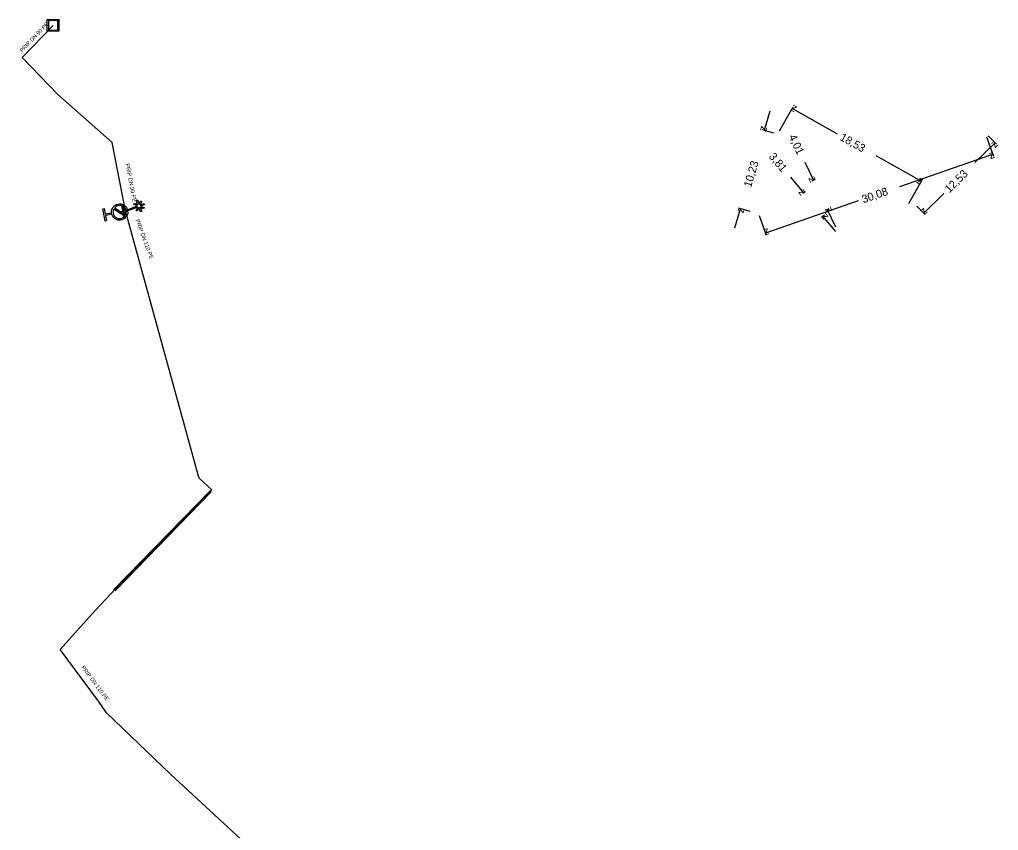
# Model space of a CAD drawing. Extents: x -643842 to -636370, y -1119190 to -1110210.
# Drawn here: x -641711.6 to -641589.3, y -1113993.3 to -1113892 of the extents above; entities that cross this region are included whole.
import ezdxf

# ---------------------------------------------------------------- set-up
doc = ezdxf.new("R2010")
doc.units = 0
for name, color, linetype in [('2', 7, 'Continuous'), ('22', 7, 'Continuous'), ('Default', 7, 'Continuous'), ('Level 10', 7, 'Continuous'), ('Level 16', 7, 'Continuous'), ('Level 18', 7, 'Continuous'), ('Level 23', 7, 'Continuous'), ('Level 29', 7, 'Continuous'), ('Level 30', 7, 'Continuous'), ('Level 33', 7, 'Continuous')]:
    doc.layers.add(name, color=color, linetype=linetype)

msp = doc.modelspace()

# ---------------------------------------------------------------- linework, layer by layer
at = {"layer": '2'}
msp.add_lwpolyline([(-641696.58, -1113915.14), (-641696.07, -1113914.95), (-641696.02, -1113915.09), (-641696.52, -1113915.28), (-641696.09, -1113915.48), (-641696.16, -1113915.62), (-641696.58, -1113915.42), (-641696.38, -1113915.96), (-641696.53, -1113916.02), (-641696.73, -1113915.47), (-641696.93, -1113915.9), (-641697.07, -1113915.84), (-641696.88, -1113915.41), (-641698.36, -1113915.97), (-641698.42, -1113915.82), (-641696.93, -1113915.27), (-641697.36, -1113915.07), (-641697.29, -1113914.93), (-641696.86, -1113915.12), (-641697.06, -1113914.58), (-641696.92, -1113914.52), (-641696.72, -1113915.06), (-641696.52, -1113914.64), (-641696.38, -1113914.7), (-641696.58, -1113915.14)], dxfattribs=at)
at = {"layer": 'Default'}
for points in [[(-641700.14, -1113916.12), (-641700.17, -1113915.76), (-641699.96, -1113915.46), (-641699.73, -1113915.12), (-641699.32, -1113915.05), (-641698.91, -1113914.97), (-641698.57, -1113915.21), (-641698.23, -1113915.44), (-641698.16, -1113915.85), (-641698.08, -1113916.25), (-641698.31, -1113916.6), (-641698.55, -1113916.94), (-641698.96, -1113917.01), (-641699.36, -1113917.09), (-641699.71, -1113916.86), (-641700.01, -1113916.65), (-641700.1, -1113916.3)], [(-641698.42, -1113916.41), (-641698.29, -1113916.17), (-641698.34, -1113915.88), (-641698.4, -1113915.55), (-641698.68, -1113915.36), (-641698.96, -1113915.17), (-641699.29, -1113915.23), (-641699.57, -1113915.29), (-641699.76, -1113915.5)], [(-641699.86, -1113915.65), (-641699.99, -1113915.89), (-641699.94, -1113916.18), (-641699.88, -1113916.51), (-641699.6, -1113916.7), (-641699.33, -1113916.89), (-641698.99, -1113916.83), (-641698.7, -1113916.78), (-641698.52, -1113916.56)]]:
    msp.add_open_spline(points, degree=3, dxfattribs=at)
at = {"layer": 'Level 10'}
for points in [[(-641616.66, -1113905.89), (-641614.97, -1113902.88)], [(-641609.4, -1113906.29), (-641615.09, -1113903.1)], [(-641617.87, -1113903.43), (-641618.58, -1113905.83)], [(-641617.38, -1113906.19), (-641618.82, -1113905.75)], [(-641590.77, -1113906.62), (-641589.93, -1113909.04)], [(-641590.58, -1113906.51), (-641589.55, -1113907.55)], [(-641592.23, -1113909.85), (-641589.72, -1113907.37)], [(-641604.62, -1113908.97), (-641598.93, -1113912.16)], [(-641601.63, -1113912.83), (-641590.01, -1113908.8)], [(-641613.49, -1113909.79), (-641612.42, -1113912.04)], [(-641615.27, -1113911.69), (-641613.67, -1113913.61)], [(-641612.57, -1113912.12), (-641612.19, -1113911.94)], [(-641600.49, -1113914.95), (-641598.8, -1113911.94)], [(-641613.73, -1113913.66), (-641613.47, -1113913.45)], [(-641596.13, -1113913.7), (-641598.64, -1113916.17)], [(-641606.81, -1113914.63), (-641618.43, -1113918.66)], [(-641599.5, -1113915.3), (-641598.46, -1113916.35)], [(-641622.24, -1113918.02), (-641621.52, -1113915.62)], [(-641620.32, -1113915.98), (-641621.76, -1113915.55)], [(-641619.19, -1113916.48), (-641618.35, -1113918.9)], [(-641611.29, -1113916.59), (-641611.03, -1113916.38)], [(-641609.63, -1113918.46), (-641611.23, -1113916.54)], [(-641610.85, -1113915.74), (-641610.47, -1113915.57)], [(-641609.63, -1113917.93), (-641610.7, -1113915.67)]]:
    msp.add_lwpolyline(points, dxfattribs=at)
at = {"layer": 'Level 16'}
msp.add_lwpolyline([(-641698.76, -1113915.2), (-641698.48, -1113916.67), (-641698.57, -1113916.69), (-641698.85, -1113915.21), (-641698.76, -1113915.2)], dxfattribs=at)
at = {"layer": 'Level 18'}
for points in [[(-641706.76, -1113891.98), (-641706.76, -1113893.43), (-641708.18, -1113893.43), (-641708.18, -1113891.98), (-641706.76, -1113891.98)], [(-641708.05, -1113892.1), (-641708.05, -1113893.3), (-641706.88, -1113893.3), (-641706.88, -1113892.1), (-641708.05, -1113892.1)]]:
    msp.add_lwpolyline(points, dxfattribs=at)
at = {"layer": 'Level 23'}
for points in [[(-641698.39, -1113915.89), (-641700.07, -1113907.35), (-641706.85, -1113901.35), (-641711.31, -1113896.71), (-641707.47, -1113892.7)], [(-641633.5, -1114041.22), (-641635.51, -1114039.62), (-641635.65, -1114039.48), (-641637.88, -1114037.13), (-641638.8, -1114036.17), (-641645.62, -1114029.9), (-641664.9, -1114011.99), (-641679.04, -1113999), (-641692.78, -1113986.29), (-641700.78, -1113978.62), (-641701.78, -1113977.14), (-641706.56, -1113970.71), (-641702.2, -1113965.83), (-641699.65, -1113963.13), (-641693.46, -1113956.88), (-641687.77, -1113950.94), (-641687.62, -1113950.76), (-641689.16, -1113949.34), (-641689.3, -1113949.02), (-641698.39, -1113915.89)], [(-641698.39, -1113915.89), (-641698.67, -1113915.94), (-641699.14, -1113916.03)]]:
    msp.add_lwpolyline(points, dxfattribs=at)
at = {"layer": 'Level 29'}
for points in [[(-641699.85, -1113963.21), (-641687.84, -1113950.87)], [(-641687.7, -1113951.01), (-641699.71, -1113963.35)]]:
    msp.add_lwpolyline(points, dxfattribs=at)
at = {"layer": 'Level 30'}
msp.add_lwpolyline([(-641699.78, -1113963.28), (-641687.77, -1113950.94)], dxfattribs=at)
at = {"layer": 'Level 33'}
for points in [[(-641700.1, -1113916.3), (-641700.91, -1113916.45), (-641700.78, -1113917.13), (-641700.96, -1113917.16), (-641701.25, -1113915.63), (-641701.07, -1113915.59), (-641700.94, -1113916.27), (-641700.14, -1113916.12)], [(-641698.52, -1113916.56), (-641699.86, -1113915.65)], [(-641699.76, -1113915.5), (-641698.42, -1113916.41)]]:
    msp.add_lwpolyline(points, dxfattribs=at)

# ---------------------------------------------------------------- texts
at = {"layer": '22'}
for s, rotation, p in [('PRIP DN 90 PE', 46.2403, (-641711.33, -1113896.11)), ('PRIP DN 90 PE', 281.1292, (-641698.43, -1113910.02)), ('PRIP DN 110 PE', 290.3943, (-641697.18, -1113917.03)), ('PRIP DN 110 PE', 306.6267, (-641703.97, -1113972.94))]:
    msp.add_text(s, height=0.5, rotation=rotation, dxfattribs=at).set_placement(p)
at = {"layer": 'Level 10'}
for s, rotation, p in [('z', 150.7296, (-641614.41, -1113902.91)), ('z', 253.3142, (-641618.92, -1113905.2)), ('4,01', 295.3531, (-641615.55, -1113906.6)), ('18,53', 330.7296, (-641609.21, -1113906.97)), ('z', 44.6156, (-641589.73, -1113908.08)), ('3,81', 309.8073, (-641618.06, -1113909.12)), ('z', 19.1321, (-641590.32, -1113909.44)), ('10,23', 73.3142, (-641620.22, -1113913.01)), ('z', 295.3531, (-641613.08, -1113911.81)), ('z', 330.7296, (-641599.61, -1113912.35)), ('12,53', 44.6156, (-641595.42, -1113913.7)), ('30,08', 19.1321, (-641606.17, -1113914.94)), ('z', 309.8073, (-641614.37, -1113913.55)), ('z', 115.3531, (-641610.03, -1113915.91)), ('z', 73.3142, (-641621.19, -1113916.24)), ('z', 129.8073, (-641610.52, -1113916.6)), ('z', 224.6156, (-641598.63, -1113915.46)), ('z', 199.1321, (-641618.12, -1113918.03))]:
    msp.add_text(s, height=1, rotation=rotation, dxfattribs=at).set_placement(p)

doc.saveas('drawing.dxf')
